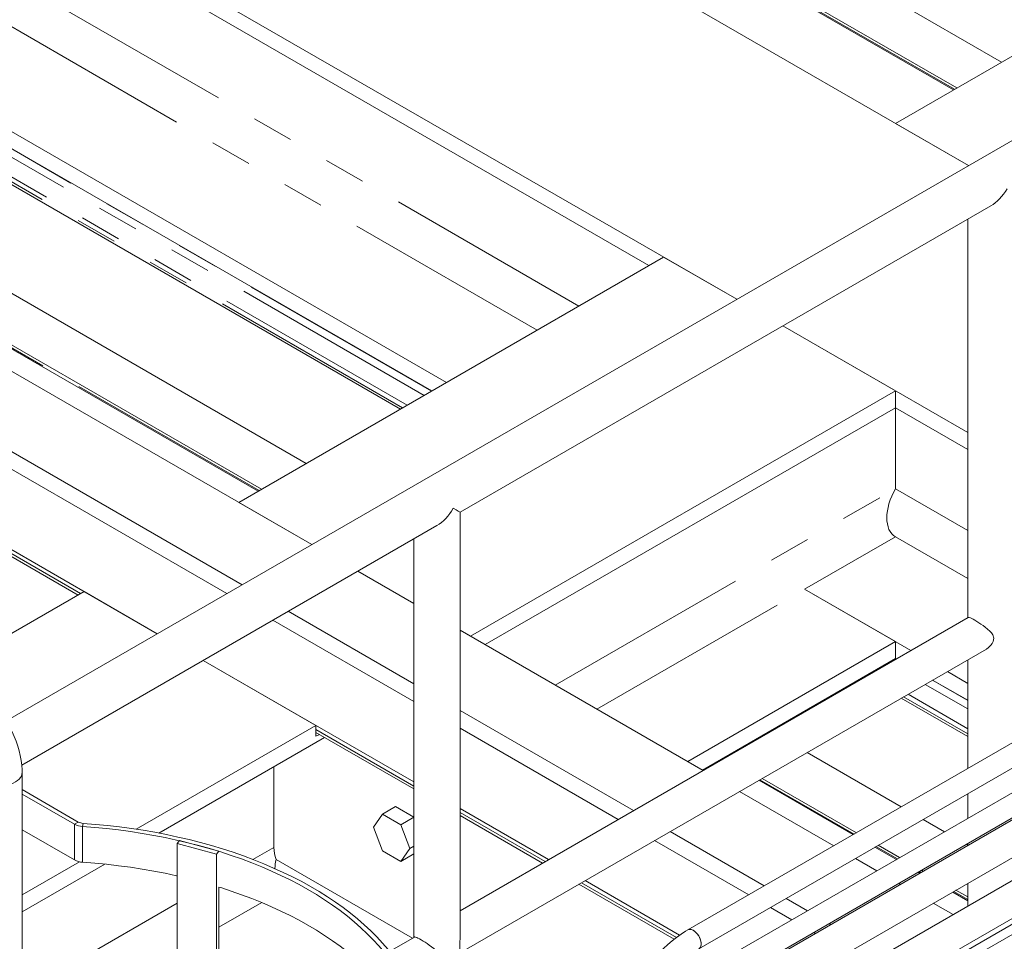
# Model space of a CAD drawing. Header units: millimetres. Extents: x 450 to 25135, y 150 to 17673.
# Tile 411 of 463: x 20945 to 21846, y 12304 to 13148. Entities that reach past the tile are written whole.
import ezdxf

# ---------------------------------------------------------------- set-up
doc = ezdxf.new("R2010")
doc.units = ezdxf.units.MM
doc.linetypes.add('SLD-Centrada-doble', pattern=[12.7, 6.35, -1.27, 1.27, -1.27, 1.27, -1.27])
doc.linetypes.add('SLD-Continua', pattern=[0])
doc.layers.add('OCULTA', color=8, linetype='SLD-Continua')

msp = doc.modelspace()

# ---------------------------------------------------------------- linework, layer by layer
at = {"color": 7, "linetype": 'SLD-Continua', "lineweight": 18, "ltscale": 30}
for p, q in [((21998.45, 12569.9), (21556.69, 12314.94)), ((21566.68, 12297.62), (22008.45, 12552.58)), ((22038.05, 12547.05), (21596.28, 12292.09)), ((21606.28, 12274.77), (22048.05, 12529.73)), ((22000.19, 12500.33), (21620.3, 12281.08)), ((21635.3, 12255.09), (22015.19, 12474.35)), ((22048.28, 12472.58), (21668.38, 12253.33)), ((21683.38, 12227.34), (22063.27, 12446.6)), ((21690.43, 12226.13), (22010.31, 12410.74))]:
    msp.add_line(p, q, dxfattribs=at)
at = {"color": 7, "linetype": 'SLD-Continua', "lineweight": 18, "ltscale": 30, "flags": 128}
for points in [[(21556.69, 12314.94), (21554.47, 12313.63), (21550.36, 12310.96), (21546.29, 12308.05), (21542.27, 12304.9), (21538.33, 12301.53), (21534.47, 12297.95), (21530.69, 12294.16), (21527.02, 12290.19), (21523.46, 12286.04), (21520.02, 12281.72), (21516.71, 12277.26), (21513.53, 12272.67), (21510.51, 12267.95), (21507.65, 12263.12), (21504.94, 12258.2), (21502.42, 12253.21), (21500.07, 12248.15), (21497.92, 12243.04), (21495.96, 12237.9), (21494.2, 12232.73), (21492.65, 12227.57), (21491.32, 12222.41), (21490.21, 12217.28), (21489.32, 12212.19), (21488.66, 12207.15), (21488.24, 12202.18), (21488.05, 12197.3), (21488.05, 12196.05)], [(21566.68, 12297.62), (21567.24, 12298.03), (21567.97, 12298.91), (21568.47, 12300.06), (21568.72, 12301.44), (21568.72, 12303), (21568.47, 12304.67), (21567.97, 12306.4), (21567.24, 12308.12), (21566.32, 12309.78), (21565.22, 12311.31), (21564, 12312.66), (21562.69, 12313.78), (21561.35, 12314.63), (21560.02, 12315.18), (21558.75, 12315.41), (21557.58, 12315.3), (21556.68, 12314.94)], [(21566.68, 12297.62), (21567.03, 12297.85), (21567.81, 12298.66), (21568.37, 12299.75), (21568.68, 12301.08), (21568.75, 12302.59), (21568.56, 12304.24), (21568.12, 12305.96), (21567.44, 12307.69), (21566.56, 12309.38), (21565.51, 12310.94), (21564.31, 12312.35), (21563.02, 12313.53), (21561.68, 12314.45)]]:
    msp.add_lwpolyline(points, dxfattribs=at)
at = {"color": 7, "linetype": 'SLD-Continua', "lineweight": 18, "ltscale": 900}
msp.add_arc((21558.78, 12310.6), 4.82, 52.94931, 115.74889, dxfattribs=at)
at = {"layer": 'OCULTA', "linetype": 'SLD-Continua', "lineweight": 18, "ltscale": 30}
for p, q in [((21813.48, 13014.48), (18123.43, 15144.18)), ((21813.48, 13014.48), (18123.43, 15144.18)), ((21813.48, 13014.48), (18123.43, 15144.18)), ((21813.48, 13014.48), (18123.43, 15144.18)), ((21601.35, 12892.05), (17931.75, 15009.94)), ((21601.35, 12892.05), (17931.75, 15009.94)), ((21601.35, 12892.05), (17931.75, 15009.94)), ((21601.35, 12892.05), (17931.75, 15009.94)), ((21212.44, 12667.59), (17511.06, 14803.82)), ((21212.44, 12667.59), (17511.06, 14803.82)), ((21212.44, 12667.59), (17511.06, 14803.82)), ((21212.44, 12667.59), (17511.06, 14803.82)), ((17447.43, 14767.09), (21148.8, 12630.86)), ((17447.43, 14767.09), (21148.8, 12630.86)), ((17447.43, 14767.09), (21148.8, 12630.86)), ((17447.43, 14767.09), (21148.8, 12630.86)), ((21134.66, 12622.7), (17433.28, 14758.93)), ((21134.66, 12622.7), (17433.28, 14758.93)), ((21134.66, 12622.7), (17433.28, 14758.93)), ((21071.02, 12585.97), (17399.27, 14705.11)), ((21071.02, 12585.97), (17399.27, 14705.11)), ((21071.02, 12585.97), (17399.27, 14705.11)), ((21843.71, 13109.13), (21278.13, 13435.55)), ((21843.71, 13109.13), (21278.13, 13435.55)), ((21843.71, 13109.13), (21278.13, 13435.55)), ((21843.71, 13109.13), (21278.13, 13435.55)), ((21234.12, 13410.15), (21799.7, 13083.73)), ((21234.12, 13410.15), (21799.7, 13083.73)), ((21234.12, 13410.15), (21799.7, 13083.73)), ((21234.12, 13410.15), (21799.7, 13083.73)), ((21802.7, 13085.46), (21237.12, 13411.88)), ((21802.7, 13085.46), (21237.12, 13411.88)), ((21802.7, 13085.46), (21237.12, 13411.88)), ((21802.7, 13085.46), (21237.12, 13411.88)), ((21521.02, 12922.89), (20756.64, 13364.05)), ((21521.02, 12922.89), (20756.64, 13364.05)), ((21521.02, 12922.89), (20756.64, 13364.05)), ((21521.02, 12922.89), (20756.64, 13364.05)), ((22294.67, 13292.2), (20932.62, 12506.1)), ((21746.59, 13053.08), (22131.97, 13275.5)), ((21746.59, 13053.08), (22131.97, 13275.5)), ((21746.59, 13053.08), (22131.97, 13275.5)), ((21746.59, 13053.08), (22131.97, 13275.5)), ((21335.66, 12815.91), (20673.56, 13198.04)), ((21335.66, 12815.91), (20673.56, 13198.04)), ((21335.66, 12815.91), (20673.56, 13198.04)), ((21335.66, 12815.91), (20673.56, 13198.04)), ((21322.22, 12808.16), (20756.64, 13134.57)), ((21322.22, 12808.16), (20756.64, 13134.57)), ((21322.22, 12808.16), (20756.64, 13134.57)), ((21322.22, 12808.16), (20756.64, 13134.57)), ((21293.53, 12791.6), (20727.96, 13118.02)), ((21293.53, 12791.6), (20727.96, 13118.02)), ((21293.53, 12791.6), (20727.96, 13118.02)), ((21293.53, 12791.6), (20727.96, 13118.02)), ((20226.31, 13067.01), (20998.52, 12621.34)), ((20226.31, 13067.01), (20998.52, 12621.34)), ((20226.31, 13067.01), (20998.52, 12621.34)), ((21207.31, 12741.84), (20641.74, 13068.26)), ((21207.31, 12741.84), (20641.74, 13068.26)), ((21207.31, 12741.84), (20641.74, 13068.26)), ((21207.31, 12741.84), (20641.74, 13068.26)), ((21813.48, 13014.48), (21746.59, 13053.08)), ((21813.48, 13014.48), (21746.59, 13053.08)), ((21813.48, 13014.48), (21746.59, 13053.08)), ((21813.48, 13014.48), (21746.59, 13053.08)), ((20597.73, 13042.86), (21163.3, 12716.44)), ((20597.73, 13042.86), (21163.3, 12716.44)), ((20597.73, 13042.86), (21163.3, 12716.44)), ((20597.73, 13042.86), (21163.3, 12716.44)), ((21166.3, 12718.17), (20600.73, 13044.59)), ((21166.3, 12718.17), (20600.73, 13044.59)), ((21166.3, 12718.17), (20600.73, 13044.59)), ((21166.3, 12718.17), (20600.73, 13044.59)), ((21348.13, 12697.22), (21833.8, 12977.52)), ((21812.72, 12965.36), (21812.72, 12600.66)), ((21145.55, 12706.2), (21534.46, 12930.65)), ((21145.55, 12706.2), (21534.46, 12930.65)), ((21145.55, 12706.2), (21534.46, 12930.65)), ((21145.55, 12706.2), (21534.46, 12930.65)), ((21601.35, 12892.05), (21534.46, 12930.65)), ((21601.35, 12892.05), (21534.46, 12930.65)), ((21601.35, 12892.05), (21534.46, 12930.65)), ((21601.35, 12892.05), (21534.46, 12930.65)), ((21812.72, 12770.06), (21643.52, 12867.71)), ((21746.59, 12808.22), (21643.52, 12867.71)), ((21812.72, 12770.06), (21643.52, 12867.71)), ((21812.72, 12770.06), (21643.52, 12867.71)), ((21812.72, 12770.06), (21643.52, 12867.71)), ((21746.59, 12808.22), (21643.52, 12867.71)), ((21746.59, 12808.22), (21643.52, 12867.71)), ((21746.59, 12808.22), (21643.52, 12867.71)), ((21357.68, 12583.76), (21746.59, 12808.22)), ((21357.68, 12583.76), (21746.59, 12808.22)), ((21357.68, 12583.76), (21746.59, 12808.22)), ((21357.68, 12583.76), (21746.59, 12808.22)), ((21746.59, 12792.71), (21746.59, 12808.22)), ((21746.59, 12792.71), (21746.59, 12808.22)), ((21746.59, 12792.71), (21746.59, 12808.22)), ((21746.59, 12792.71), (21746.59, 12808.22)), ((21371.13, 12576.01), (21746.59, 12792.71)), ((21371.13, 12576.01), (21746.59, 12792.71)), ((21371.13, 12576.01), (21746.59, 12792.71)), ((21371.13, 12576.01), (21746.59, 12792.71)), ((21812.72, 12754.54), (21746.59, 12792.71)), ((21746.59, 12718.74), (21746.59, 12792.71)), ((21812.72, 12754.54), (21746.59, 12792.71)), ((21812.72, 12754.54), (21746.59, 12792.71)), ((21812.72, 12754.54), (21746.59, 12792.71)), ((21746.59, 12718.74), (21746.59, 12792.71)), ((21746.59, 12718.74), (21746.59, 12792.71)), ((21746.59, 12718.74), (21746.59, 12792.71)), ((21212.44, 12667.59), (21145.55, 12706.2)), ((21212.44, 12667.59), (21145.55, 12706.2)), ((21212.44, 12667.59), (21145.55, 12706.2)), ((21212.44, 12667.59), (21145.55, 12706.2)), ((21348.13, 12307.22), (21348.13, 12697.22)), ((20947.09, 12465.77), (21327.04, 12685.05)), ((21305.96, 12672.89), (21305.96, 12308.19)), ((21663.51, 12626.7), (21746.59, 12674.65)), ((21663.51, 12626.7), (21746.59, 12674.65)), ((21663.51, 12626.7), (21746.59, 12674.65)), ((21663.51, 12626.7), (21746.59, 12674.65)), ((21305.96, 12613.62), (21254.61, 12643.25)), ((21305.96, 12613.62), (21254.61, 12643.25)), ((21305.96, 12613.62), (21254.61, 12643.25)), ((21305.96, 12613.62), (21254.61, 12643.25)), ((21305.96, 12613.62), (21254.61, 12643.25)), ((21305.96, 12613.62), (21254.61, 12643.25)), ((21305.96, 12613.62), (21254.61, 12643.25)), ((21305.96, 12613.62), (21254.61, 12643.25)), ((20876.44, 12550.88), (21004.13, 12624.57)), ((20876.44, 12550.88), (21004.13, 12624.57)), ((20876.44, 12550.88), (21004.13, 12624.57)), ((21071.02, 12585.97), (21004.13, 12624.57)), ((21071.02, 12585.97), (21004.13, 12624.57)), ((21071.02, 12585.97), (21004.13, 12624.57)), ((21760.67, 12570.62), (21663.51, 12626.7)), ((21746.59, 12578.74), (21663.51, 12626.7)), ((21760.67, 12570.62), (21663.51, 12626.7)), ((21760.67, 12570.62), (21663.51, 12626.7)), ((21760.67, 12570.62), (21663.51, 12626.7)), ((21746.59, 12578.74), (21663.51, 12626.7)), ((21746.59, 12578.74), (21663.51, 12626.7)), ((21746.59, 12578.74), (21663.51, 12626.7)), ((21190.97, 12606.52), (21305.96, 12540.16)), ((21190.97, 12606.52), (21305.96, 12540.16)), ((21190.97, 12606.52), (21305.96, 12540.16)), ((21190.97, 12606.52), (21305.96, 12540.16)), ((21305.96, 12523.83), (21176.83, 12598.36)), ((21305.96, 12523.83), (21176.83, 12598.36)), ((21305.96, 12523.83), (21176.83, 12598.36)), ((21813.1, 12600.88), (21348.13, 12332.52)), ((21570.56, 12460.9), (21348.13, 12589.28)), ((21357.68, 12583.76), (21348.13, 12589.28)), ((21570.56, 12460.9), (21348.13, 12589.28)), ((21570.56, 12460.9), (21348.13, 12589.28)), ((21570.56, 12460.9), (21348.13, 12589.28)), ((21357.68, 12583.76), (21348.13, 12589.28)), ((21357.68, 12583.76), (21348.13, 12589.28)), ((21357.68, 12583.76), (21348.13, 12589.28)), ((21348.13, 12293.96), (21829.8, 12571.96)), ((21556.49, 12469.03), (21746.59, 12578.74)), ((21556.49, 12469.03), (21746.59, 12578.74)), ((21556.49, 12469.03), (21746.59, 12578.74)), ((21556.49, 12469.03), (21746.59, 12578.74)), ((21746.59, 12563.23), (21746.59, 12578.74)), ((21746.59, 12563.23), (21746.59, 12578.74)), ((21746.59, 12563.23), (21746.59, 12578.74)), ((21746.59, 12563.23), (21746.59, 12578.74)), ((21305.96, 12450.37), (21113.19, 12561.63)), ((21305.96, 12450.37), (21113.19, 12561.63)), ((21305.96, 12450.37), (21113.19, 12561.63)), ((21216.26, 12502.14), (21113.19, 12561.63)), ((21216.26, 12502.14), (21113.19, 12561.63)), ((21216.26, 12502.14), (21113.19, 12561.63)), ((21569.93, 12461.27), (21746.59, 12563.23)), ((21569.93, 12461.27), (21746.59, 12563.23)), ((21569.93, 12461.27), (21746.59, 12563.23)), ((21569.93, 12461.27), (21746.59, 12563.23)), ((21747.23, 12562.86), (21746.59, 12563.23)), ((21747.23, 12562.86), (21746.59, 12563.23)), ((21747.23, 12562.86), (21746.59, 12563.23)), ((21747.23, 12562.86), (21746.59, 12563.23)), ((21812.72, 12562.1), (21812.72, 12462.71)), ((21718.54, 12546.31), (21717.91, 12546.67)), ((21718.54, 12546.31), (21717.91, 12546.67)), ((21718.54, 12546.31), (21717.91, 12546.67)), ((21718.54, 12546.31), (21717.91, 12546.67)), ((21812.72, 12525.06), (21780.64, 12543.58)), ((21812.72, 12525.06), (21780.64, 12543.58)), ((21812.72, 12525.06), (21780.64, 12543.58)), ((21812.72, 12525.06), (21780.64, 12543.58)), ((21812.72, 12540.58), (21794.08, 12551.34)), ((21812.72, 12540.58), (21794.08, 12551.34)), ((21812.72, 12540.58), (21794.08, 12551.34)), ((21812.72, 12540.58), (21794.08, 12551.34)), ((21812.72, 12491.95), (21751.95, 12527.03)), ((21812.72, 12491.95), (21751.95, 12527.03)), ((21812.72, 12491.95), (21751.95, 12527.03)), ((21812.72, 12491.95), (21751.95, 12527.03)), ((21348.13, 12515.82), (21506.92, 12424.17)), ((21348.13, 12515.82), (21506.92, 12424.17)), ((21348.13, 12515.82), (21506.92, 12424.17)), ((21348.13, 12515.82), (21506.92, 12424.17)), ((21051.64, 12407.13), (21216.26, 12502.14)), ((21051.64, 12407.13), (21216.26, 12502.14)), ((21051.64, 12407.13), (21216.26, 12502.14)), ((21216.26, 12502.14), (21216.26, 12492.34)), ((21216.26, 12502.14), (21216.26, 12492.34)), ((21216.26, 12502.14), (21216.26, 12492.34)), ((21492.78, 12416.01), (21348.13, 12499.5)), ((21492.78, 12416.01), (21348.13, 12499.5)), ((21492.78, 12416.01), (21348.13, 12499.5)), ((21072.4, 12403.6), (21224.1, 12491.15)), ((21072.4, 12403.6), (21224.1, 12491.15)), ((21072.4, 12403.6), (21224.1, 12491.15)), ((21216.26, 12495.67), (21305.96, 12443.9)), ((21216.26, 12495.67), (21305.96, 12443.9)), ((21216.26, 12495.67), (21305.96, 12443.9)), ((21216.26, 12492.34), (21219.39, 12493.86)), ((21216.26, 12492.34), (21219.39, 12493.86)), ((21216.26, 12492.34), (21219.39, 12493.86)), ((21632.32, 12496.55), (21631.69, 12496.91)), ((21632.32, 12496.55), (21631.69, 12496.91)), ((21632.32, 12496.55), (21631.69, 12496.91)), ((21632.32, 12496.55), (21631.69, 12496.91)), ((21587.68, 12471.51), (21588.31, 12471.15)), ((21587.68, 12471.51), (21588.31, 12471.15)), ((21587.68, 12471.51), (21588.31, 12471.15)), ((21587.68, 12471.51), (21588.31, 12471.15)), ((21591.31, 12472.88), (21590.68, 12473.24)), ((21591.31, 12472.88), (21590.68, 12473.24)), ((21591.31, 12472.88), (21590.68, 12473.24)), ((21591.31, 12472.88), (21590.68, 12473.24)), ((21751.83, 12427.57), (21665.73, 12477.26)), ((21751.83, 12427.57), (21665.73, 12477.26)), ((21751.83, 12427.57), (21665.73, 12477.26)), ((21751.83, 12427.57), (21665.73, 12477.26)), ((21177.73, 12464.39), (21177.73, 12390.42)), ((21177.73, 12464.39), (21177.73, 12390.42)), ((21177.73, 12464.39), (21177.73, 12390.42)), ((20947.43, 12007.1), (20947.43, 12458.94)), ((21710.82, 12403.9), (21624.72, 12453.59)), ((21710.82, 12403.9), (21624.72, 12453.59)), ((21710.82, 12403.9), (21624.72, 12453.59)), ((21710.82, 12403.9), (21624.72, 12453.59)), ((21621.72, 12451.86), (21707.82, 12402.17)), ((21621.72, 12451.86), (21707.82, 12402.17)), ((21621.72, 12451.86), (21707.82, 12402.17)), ((21621.72, 12451.86), (21707.82, 12402.17)), ((20947.43, 12443.32), (20998.8, 12413.67)), ((20947.43, 12439.24), (20995.27, 12411.63)), ((21690.07, 12391.93), (21603.97, 12441.62)), ((21690.07, 12391.93), (21603.97, 12441.62)), ((21690.07, 12391.93), (21603.97, 12441.62)), ((21690.07, 12391.93), (21603.97, 12441.62)), ((21812.72, 12439.62), (21812.72, 12417)), ((21289.21, 12427.75), (21277.19, 12420.81)), ((21305.95, 12418.09), (21289.21, 12427.75)), ((21429.14, 12379.28), (21348.13, 12426.04)), ((21429.14, 12379.28), (21348.13, 12426.04)), ((21429.14, 12379.28), (21348.13, 12426.04)), ((21277.19, 12420.81), (21268.82, 12408.9)), ((21293.93, 12411.15), (21277.19, 12420.81)), ((21305.95, 12418.09), (21293.93, 12411.15)), ((21305.96, 12418.06), (21305.95, 12418.09)), ((21348.13, 12419.56), (21423.53, 12376.04)), ((21348.13, 12419.56), (21423.53, 12376.04)), ((21348.13, 12419.56), (21423.53, 12376.04)), ((21268.82, 12408.9), (21277.19, 12387.33)), ((21302.3, 12389.58), (21293.93, 12411.15)), ((21791.43, 12404.72), (21771.84, 12416.02)), ((21791.43, 12404.72), (21771.84, 12416.02)), ((21791.43, 12404.72), (21771.84, 12416.02)), ((21791.43, 12404.72), (21771.84, 12416.02)), ((20947.43, 12406.57), (20995.27, 12378.97)), ((21540.33, 12404.89), (21626.44, 12355.2)), ((21540.33, 12404.89), (21626.44, 12355.2)), ((21540.33, 12404.89), (21626.44, 12355.2)), ((21540.33, 12404.89), (21626.44, 12355.2)), ((21089.16, 12394), (21091.28, 12396.61)), ((21125.41, 12384.24), (21089.16, 12394)), ((21089.16, 12020.8), (21089.16, 12394)), ((21091.28, 12396.61), (21127.53, 12386.85)), ((21293.93, 12377.67), (21302.3, 12389.58)), ((21305.96, 12391.69), (21302.3, 12389.58)), ((21612.29, 12347.04), (21526.19, 12396.73)), ((21612.29, 12347.04), (21526.19, 12396.73)), ((21612.29, 12347.04), (21526.19, 12396.73)), ((21727.83, 12390.62), (21747.42, 12379.32)), ((21727.83, 12390.62), (21747.42, 12379.32)), ((21727.83, 12390.62), (21747.42, 12379.32)), ((21727.83, 12390.62), (21747.42, 12379.32)), ((21750.42, 12381.05), (21730.83, 12392.35)), ((21750.42, 12381.05), (21730.83, 12392.35)), ((21750.42, 12381.05), (21730.83, 12392.35)), ((21750.42, 12381.05), (21730.83, 12392.35)), ((21812.72, 12392.43), (21811.44, 12393.17)), ((21812.72, 12392.43), (21811.44, 12393.17)), ((21812.72, 12392.43), (21811.44, 12393.17)), ((21812.72, 12392.43), (21811.44, 12393.17)), ((21812.72, 12393.91), (21812.72, 12392.13)), ((21127.53, 12386.85), (21125.41, 12384.24)), ((21125.41, 12030.39), (21125.41, 12384.24)), ((21277.19, 12387.33), (21293.93, 12377.67)), ((21305.95, 12384.6), (21293.93, 12377.67)), ((21305.95, 12384.6), (21305.96, 12384.62)), ((21978.17, 12382.9), (21661.08, 12199.89)), ((20947.43, 12346.99), (20999.89, 12377.26)), ((20947.43, 12346.99), (20999.89, 12377.26)), ((20947.43, 12346.99), (20999.89, 12377.26)), ((20947.43, 12331.47), (21023.08, 12375.13)), ((20947.43, 12331.47), (21023.08, 12375.13)), ((20947.43, 12331.47), (21023.08, 12375.13)), ((21729.67, 12369.07), (21710.08, 12380.38)), ((21729.67, 12369.07), (21710.08, 12380.38)), ((21729.67, 12369.07), (21710.08, 12380.38)), ((21729.67, 12369.07), (21710.08, 12380.38)), ((21767.43, 12367.77), (21768.97, 12366.88)), ((21767.43, 12367.77), (21768.97, 12366.88)), ((21767.43, 12367.77), (21768.97, 12366.88)), ((21767.43, 12367.77), (21768.97, 12366.88)), ((21771.97, 12368.61), (21770.42, 12369.5)), ((21771.97, 12368.61), (21770.42, 12369.5)), ((21771.97, 12368.61), (21770.42, 12369.5)), ((21771.97, 12368.61), (21770.42, 12369.5)), ((21127.53, 12031.04), (21127.53, 12354.15)), ((21456.94, 12356.76), (21544.19, 12306.41)), ((21456.94, 12356.76), (21544.19, 12306.41)), ((21456.94, 12356.76), (21544.19, 12306.41)), ((21549.09, 12310.06), (21462.55, 12360)), ((21549.09, 12310.06), (21462.55, 12360)), ((21549.09, 12310.06), (21462.55, 12360)), ((21751.22, 12356.64), (21749.68, 12357.53)), ((21751.22, 12356.64), (21749.68, 12357.53)), ((21751.22, 12356.64), (21749.68, 12357.53)), ((21751.22, 12356.64), (21749.68, 12357.53)), ((21812.72, 12357.49), (21812.72, 12336.63)), ((21798.98, 12349.56), (21812.72, 12341.63)), ((21798.98, 12349.56), (21812.72, 12341.63)), ((21798.98, 12349.56), (21812.72, 12341.63)), ((21798.98, 12349.56), (21812.72, 12341.63)), ((21812.72, 12345.09), (21801.98, 12351.29)), ((21812.72, 12345.09), (21801.98, 12351.29)), ((21812.72, 12345.09), (21801.98, 12351.29)), ((21812.72, 12345.09), (21801.98, 12351.29)), ((21651.89, 12324.18), (21632.3, 12335.49)), ((21651.89, 12324.18), (21632.3, 12335.49)), ((21651.89, 12324.18), (21632.3, 12335.49)), ((21646.44, 12343.65), (21666.03, 12332.34)), ((21646.44, 12343.65), (21666.03, 12332.34)), ((21646.44, 12343.65), (21666.03, 12332.34)), ((21646.44, 12343.65), (21666.03, 12332.34)), ((21799.3, 12328.89), (21781.23, 12339.32)), ((21799.3, 12328.89), (21781.23, 12339.32)), ((21799.3, 12328.89), (21781.23, 12339.32)), ((21799.3, 12328.89), (21781.23, 12339.32)), ((21686.04, 12320.8), (21687.58, 12319.91)), ((21686.04, 12320.8), (21687.58, 12319.91)), ((21686.04, 12320.8), (21687.58, 12319.91)), ((21686.04, 12320.8), (21687.58, 12319.91)), ((21673.44, 12311.75), (21671.9, 12312.64)), ((21673.44, 12311.75), (21671.9, 12312.64)), ((21673.44, 12311.75), (21671.9, 12312.64)), ((21306.34, 12308.41), (21283.62, 12295.3))]:
    msp.add_line(p, q, dxfattribs=at)
at = {"layer": 'OCULTA', "linetype": 'SLD-Centrada-doble', "lineweight": 18, "ltscale": 30}
for p, q in [((21800.6, 13084.26), (21235.03, 13410.67)), ((21800.6, 13084.26), (21235.03, 13410.67)), ((21800.6, 13084.26), (21235.03, 13410.67)), ((21800.6, 13084.26), (21235.03, 13410.67)), ((21456.94, 12885.91), (20756.64, 13290.08)), ((21456.94, 12885.91), (20756.64, 13290.08)), ((21456.94, 12885.91), (20756.64, 13290.08)), ((21456.94, 12885.91), (20756.64, 13290.08)), ((21418.74, 12863.87), (20756.64, 13245.99)), ((21418.74, 12863.87), (20756.64, 13245.99)), ((21418.74, 12863.87), (20756.64, 13245.99)), ((21418.74, 12863.87), (20756.64, 13245.99)), ((21315.32, 12804.18), (20749.75, 13130.59)), ((21315.32, 12804.18), (20749.75, 13130.59)), ((21315.32, 12804.18), (20749.75, 13130.59)), ((21315.32, 12804.18), (20749.75, 13130.59)), ((21322, 12808.03), (20756.43, 13134.45)), ((21322, 12808.03), (20756.43, 13134.45)), ((21322, 12808.03), (20756.43, 13134.45)), ((21322, 12808.03), (20756.43, 13134.45)), ((21299.68, 12795.15), (20734.11, 13121.57)), ((21299.68, 12795.15), (20734.11, 13121.57)), ((21299.68, 12795.15), (20734.11, 13121.57)), ((21299.68, 12795.15), (20734.11, 13121.57)), ((21295.62, 12792.81), (20730.05, 13119.23)), ((21295.62, 12792.81), (20730.05, 13119.23)), ((21295.62, 12792.81), (20730.05, 13119.23)), ((21295.62, 12792.81), (20730.05, 13119.23)), ((21000.87, 12622.69), (20226.31, 13069.72)), ((21000.87, 12622.69), (20226.31, 13069.72)), ((21000.87, 12622.69), (20226.31, 13069.72)), ((21164.21, 12716.96), (20598.64, 13043.38)), ((21164.21, 12716.96), (20598.64, 13043.38)), ((21164.21, 12716.96), (20598.64, 13043.38)), ((21164.21, 12716.96), (20598.64, 13043.38)), ((21435.21, 12539.02), (21746.59, 12718.74)), ((21435.21, 12539.02), (21746.59, 12718.74)), ((21435.21, 12539.02), (21746.59, 12718.74)), ((21435.21, 12539.02), (21746.59, 12718.74)), ((21812.72, 12680.57), (21746.59, 12718.74)), ((21812.72, 12680.57), (21746.59, 12718.74)), ((21812.72, 12680.57), (21746.59, 12718.74)), ((21812.72, 12680.57), (21746.59, 12718.74)), ((21812.72, 12636.48), (21746.59, 12674.65)), ((21812.72, 12636.48), (21746.59, 12674.65)), ((21812.72, 12636.48), (21746.59, 12674.65)), ((21812.72, 12636.48), (21746.59, 12674.65)), ((21473.4, 12516.98), (21663.51, 12626.7)), ((21473.4, 12516.98), (21663.51, 12626.7)), ((21473.4, 12516.98), (21663.51, 12626.7)), ((21473.4, 12516.98), (21663.51, 12626.7)), ((21747.01, 12562.74), (21746.38, 12563.1)), ((21747.01, 12562.74), (21746.38, 12563.1)), ((21747.01, 12562.74), (21746.38, 12563.1)), ((21747.01, 12562.74), (21746.38, 12563.1)), ((21740.33, 12558.88), (21739.7, 12559.25)), ((21740.33, 12558.88), (21739.7, 12559.25)), ((21740.33, 12558.88), (21739.7, 12559.25)), ((21740.33, 12558.88), (21739.7, 12559.25)), ((21720.63, 12547.52), (21720, 12547.88)), ((21720.63, 12547.52), (21720, 12547.88)), ((21720.63, 12547.52), (21720, 12547.88)), ((21720.63, 12547.52), (21720, 12547.88)), ((21724.69, 12549.86), (21724.06, 12550.22)), ((21724.69, 12549.86), (21724.06, 12550.22)), ((21724.69, 12549.86), (21724.06, 12550.22)), ((21724.69, 12549.86), (21724.06, 12550.22)), ((21812.72, 12524.81), (21780.42, 12543.46)), ((21812.72, 12524.81), (21780.42, 12543.46)), ((21812.72, 12524.81), (21780.42, 12543.46)), ((21812.72, 12524.81), (21780.42, 12543.46)), ((21812.72, 12517.11), (21773.74, 12539.6)), ((21812.72, 12517.11), (21773.74, 12539.6)), ((21812.72, 12517.11), (21773.74, 12539.6)), ((21812.72, 12517.11), (21773.74, 12539.6)), ((21812.72, 12494.37), (21754.04, 12528.23)), ((21812.72, 12494.37), (21754.04, 12528.23)), ((21812.72, 12494.37), (21754.04, 12528.23)), ((21812.72, 12494.37), (21754.04, 12528.23)), ((21812.72, 12499.05), (21758.1, 12530.58)), ((21812.72, 12499.05), (21758.1, 12530.58)), ((21812.72, 12499.05), (21758.1, 12530.58)), ((21812.72, 12499.05), (21758.1, 12530.58)), ((21305.96, 12446.61), (21216.26, 12498.38)), ((21305.96, 12446.61), (21216.26, 12498.38)), ((21305.96, 12446.61), (21216.26, 12498.38)), ((21589.22, 12471.67), (21588.59, 12472.04)), ((21589.22, 12471.67), (21588.59, 12472.04)), ((21589.22, 12471.67), (21588.59, 12472.04)), ((21589.22, 12471.67), (21588.59, 12472.04)), ((21708.73, 12402.69), (21622.63, 12452.39)), ((21708.73, 12402.69), (21622.63, 12452.39)), ((21708.73, 12402.69), (21622.63, 12452.39)), ((21708.73, 12402.69), (21622.63, 12452.39)), ((21425.88, 12377.4), (21348.13, 12422.27)), ((21425.88, 12377.4), (21348.13, 12422.27)), ((21425.88, 12377.4), (21348.13, 12422.27)), ((20998.8, 12413.67), (20995.27, 12411.63)), ((20995.27, 12411.63), (20995.27, 12378.97)), ((21003.35, 12412.4), (21002.76, 12409.54)), ((21002.76, 12409.54), (21002.76, 12376.87)), ((21158.64, 12379.4), (21177.73, 12390.42)), ((21158.64, 12379.4), (21177.73, 12390.42)), ((21158.64, 12379.4), (21177.73, 12390.42)), ((21748.33, 12379.84), (21728.74, 12391.15)), ((21748.33, 12379.84), (21728.74, 12391.15)), ((21748.33, 12379.84), (21728.74, 12391.15)), ((21748.33, 12379.84), (21728.74, 12391.15)), ((21304.57, 12307.39), (21179.73, 12379.44)), ((21304.57, 12307.39), (21179.73, 12379.44)), ((21304.57, 12307.39), (21179.73, 12379.44)), ((21769.88, 12367.4), (21768.33, 12368.29)), ((21769.88, 12367.4), (21768.33, 12368.29)), ((21769.88, 12367.4), (21768.33, 12368.29)), ((21769.88, 12367.4), (21768.33, 12368.29)), ((21546.18, 12307.97), (21459.29, 12358.12)), ((21546.18, 12307.97), (21459.29, 12358.12)), ((21546.18, 12307.97), (21459.29, 12358.12)), ((21812.72, 12342.68), (21799.89, 12350.09)), ((21812.72, 12342.68), (21799.89, 12350.09)), ((21812.72, 12342.68), (21799.89, 12350.09)), ((21812.72, 12342.68), (21799.89, 12350.09)), ((20947.43, 12257.5), (21089.16, 12339.3)), ((20947.43, 12257.5), (21089.16, 12339.3)), ((20947.43, 12257.5), (21089.16, 12339.3)), ((21127.53, 12317.36), (21166.72, 12339.98)), ((21127.53, 12317.36), (21166.72, 12339.98)), ((21127.53, 12317.36), (21166.72, 12339.98))]:
    msp.add_line(p, q, dxfattribs=at)
at = {"layer": 'OCULTA', "linetype": 'SLD-Continua', "lineweight": 18, "ltscale": 30, "flags": 128}
for points in [[(21813.15, 12600.83), (21813.43, 12600.98), (21814.15, 12600.88), (21815.22, 12600.5), (21816.36, 12599.96), (21817.77, 12599.22), (21819.36, 12598.31), (21821.17, 12597.22), (21822.94, 12596.11), (21824.79, 12594.89), (21826.78, 12593.52), (21828.75, 12592.07), (21830.95, 12590.3), (21832.97, 12588.43), (21834.47, 12586.72), (21835.67, 12584.85), (21836.5, 12581.96), (21836.44, 12580.46), (21836.05, 12578.92), (21835.17, 12577.1), (21833.93, 12575.38), (21831.8, 12573.32), (21829.78, 12572)], [(20947.43, 12458.94), (20947.39, 12461.39), (20947.1, 12465.72), (20946.54, 12470.08), (20945.73, 12474.48), (20944.68, 12478.87), (20943.39, 12483.24), (20941.88, 12487.58), (20940.15, 12491.87), (20938.22, 12496.09), (20936.09, 12500.23), (20933.78, 12504.27), (20931.29, 12508.2), (20928.63, 12512), (20925.81, 12515.66), (20922.83, 12519.17), (20919.7, 12522.51), (20916.43, 12525.67), (20913.02, 12528.62), (20909.49, 12531.35), (20905.83, 12533.84), (20903.3, 12535.38)], [(20947.43, 12459.08), (20947.43, 12458.94), (20947.25, 12457.36), (20946.71, 12455.79), (20945.83, 12454.29), (20944.61, 12452.86), (20943.07, 12451.54), (20941.26, 12450.34), (20939.18, 12449.29), (20936.89, 12448.41), (20934.42, 12447.7), (20931.81, 12447.19), (20929.1, 12446.88), (20926.35, 12446.78), (20923.6, 12446.88), (20920.89, 12447.19), (20918.28, 12447.7), (20915.81, 12448.41), (20913.52, 12449.29), (20911.44, 12450.34), (20909.62, 12451.54), (20908.09, 12452.86), (20906.87, 12454.29), (20905.99, 12455.79), (20905.45, 12457.36), (20905.27, 12458.94), (20905.27, 12458.94)], [(20905.27, 12458.92), (20905.45, 12457.36), (20905.99, 12455.79), (20906.87, 12454.29), (20908.09, 12452.86), (20909.62, 12451.54), (20911.44, 12450.34), (20913.52, 12449.29), (20915.81, 12448.41), (20918.28, 12447.7), (20920.89, 12447.19), (20923.6, 12446.88), (20926.35, 12446.78), (20929.1, 12446.88), (20931.81, 12447.19), (20934.42, 12447.7), (20936.89, 12448.41), (20939.18, 12449.29), (20941.26, 12450.34), (20943.07, 12451.54), (20944.61, 12452.86), (20945.83, 12454.29), (20946.71, 12455.79), (20947.25, 12457.36), (20947.43, 12458.94)], [(20609.16, 12184.9), (20610.64, 12178.49), (20612.48, 12172.12), (20614.66, 12165.79), (20617.19, 12159.49), (20620.06, 12153.25), (20623.28, 12147.06), (20626.82, 12140.93), (20630.7, 12134.88), (20634.91, 12128.89), (20639.45, 12122.98), (20644.3, 12117.16), (20649.47, 12111.43), (20654.95, 12105.8), (20660.74, 12100.27), (20666.82, 12094.85), (20673.2, 12089.54), (20679.87, 12084.35), (20686.81, 12079.29), (20694.03, 12074.35), (20701.51, 12069.55), (20709.25, 12064.88), (20717.25, 12060.36), (20725.48, 12055.99), (20733.96, 12051.76), (20742.65, 12047.7), (20751.57, 12043.79), (20760.69, 12040.05), (20770.02, 12036.48), (20779.53, 12033.08), (20789.23, 12029.85), (20799.1, 12026.8), (20809.13, 12023.93), (20819.31, 12021.25), (20829.63, 12018.75), (20840.08, 12016.44), (20850.66, 12014.32), (20861.34, 12012.4), (20872.13, 12010.67), (20883, 12009.14), (20893.95, 12007.81), (20904.97, 12006.68), (20916.05, 12005.74), (20927.17, 12005.01), (20938.32, 12004.49), (20949.5, 12004.16), (20960.69, 12004.04), (20971.88, 12004.13), (20983.07, 12004.41), (20994.23, 12004.9), (21005.35, 12005.6), (21016.44, 12006.49), (21027.47, 12007.59), (21038.43, 12008.89), (21049.32, 12010.38), (21060.12, 12012.07), (21070.83, 12013.96), (21081.42, 12016.04), (21091.9, 12018.32), (21102.25, 12020.78), (21112.45, 12023.43), (21122.51, 12026.27), (21132.41, 12029.28), (21142.14, 12032.48), (21151.68, 12035.85), (21161.04, 12039.39), (21170.2, 12043.1), (21179.16, 12046.98), (21187.9, 12051.02), (21196.41, 12055.21), (21204.69, 12059.56), (21212.73, 12064.05), (21220.52, 12068.69), (21228.05, 12073.47), (21235.31, 12078.38), (21242.31, 12083.43), (21249.02, 12088.59), (21255.45, 12093.88), (21261.59, 12099.28), (21267.43, 12104.79), (21272.97, 12110.41), (21278.2, 12116.12), (21283.11, 12121.93), (21287.7, 12127.82), (21291.97, 12133.79), (21295.91, 12139.83), (21299.52, 12145.95), (21302.79, 12152.13), (21305.72, 12158.36), (21308.31, 12164.64), (21310.56, 12170.97), (21312.46, 12177.34), (21314.01, 12183.74), (21315.21, 12190.16), (21316.06, 12196.6), (21316.56, 12203.05), (21316.7, 12209.51), (21316.49, 12215.97), (21315.93, 12222.42), (21315.02, 12228.86), (21313.76, 12235.28), (21312.14, 12241.67), (21310.18, 12248.03), (21307.87, 12254.35), (21305.22, 12260.63), (21302.22, 12266.85), (21298.89, 12273.02), (21295.22, 12279.12), (21291.22, 12285.16), (21286.89, 12291.11), (21282.24, 12296.99), (21277.27, 12302.78), (21271.99, 12308.47), (21266.4, 12314.07), (21260.5, 12319.56), (21254.31, 12324.94), (21247.83, 12330.21), (21241.06, 12335.35), (21234.02, 12340.37), (21226.71, 12345.26), (21219.13, 12350.02), (21211.29, 12354.63), (21203.21, 12359.1), (21194.89, 12363.42), (21186.33, 12367.58), (21177.56, 12371.59), (21168.56, 12375.44), (21159.37, 12379.12), (21149.97, 12382.63), (21140.39, 12385.97), (21130.63, 12389.13), (21120.7, 12392.12), (21110.62, 12394.92), (21100.39, 12397.54), (21090.01, 12399.96), (21079.52, 12402.2), (21068.9, 12404.25), (21058.18, 12406.1), (21047.36, 12407.76), (21036.46, 12409.22), (21025.48, 12410.48), (21014.44, 12411.54), (21003.35, 12412.4)], [(20614.12, 12185.24), (20615.6, 12178.88), (20617.43, 12172.55), (20619.6, 12166.26), (20622.12, 12160.01), (20624.98, 12153.82), (20628.18, 12147.67), (20631.72, 12141.59), (20635.59, 12135.58), (20639.79, 12129.64), (20644.32, 12123.78), (20649.16, 12118.01), (20654.32, 12112.33), (20659.79, 12106.75), (20665.56, 12101.27), (20671.63, 12095.89), (20678, 12090.64), (20684.65, 12085.5), (20691.58, 12080.48), (20698.78, 12075.6), (20706.24, 12070.85), (20713.97, 12066.24), (20721.94, 12061.77), (20730.16, 12057.45), (20738.61, 12053.28), (20747.28, 12049.27), (20756.17, 12045.43), (20765.27, 12041.74), (20774.57, 12038.23), (20784.05, 12034.88), (20793.71, 12031.72), (20803.55, 12028.73), (20813.54, 12025.92), (20823.68, 12023.3), (20833.96, 12020.86), (20844.37, 12018.62), (20854.9, 12016.56), (20865.54, 12014.7), (20876.27, 12013.04), (20887.09, 12011.57), (20897.98, 12010.3), (20908.94, 12009.24), (20919.95, 12008.37), (20931.01, 12007.71), (20942.09, 12007.25), (20953.19, 12006.99), (20964.31, 12006.93), (20975.42, 12007.08), (20986.51, 12007.44), (20997.59, 12007.99), (21008.62, 12008.75), (21019.61, 12009.71), (21030.54, 12010.87), (21041.4, 12012.23), (21052.18, 12013.79), (21062.87, 12015.55), (21073.45, 12017.5), (21083.93, 12019.65), (21094.28, 12021.98), (21104.5, 12024.5), (21114.57, 12027.21), (21124.49, 12030.11), (21134.24, 12033.18), (21143.82, 12036.43), (21153.22, 12039.85), (21162.42, 12043.45), (21171.43, 12047.21), (21180.22, 12051.13), (21188.79, 12055.22), (21197.13, 12059.45), (21205.23, 12063.84), (21213.09, 12068.38), (21220.69, 12073.06), (21228.04, 12077.87), (21235.11, 12082.82), (21241.91, 12087.89), (21248.43, 12093.08), (21254.66, 12098.4), (21260.59, 12103.82), (21266.22, 12109.35), (21271.55, 12114.98), (21276.56, 12120.7), (21281.25, 12126.52), (21285.62, 12132.42), (21289.67, 12138.39), (21293.39, 12144.43), (21296.77, 12150.54), (21299.81, 12156.71), (21302.51, 12162.93), (21304.87, 12169.2), (21306.88, 12175.51), (21308.55, 12181.85), (21309.86, 12188.22), (21310.82, 12194.61), (21311.44, 12201.01), (21311.7, 12207.43), (21311.6, 12213.84), (21311.15, 12220.25), (21310.36, 12226.65), (21309.21, 12233.03), (21307.7, 12239.38), (21305.85, 12245.71), (21303.66, 12251.99), (21301.12, 12258.24), (21298.23, 12264.43), (21295.01, 12270.57), (21291.45, 12276.65), (21287.56, 12282.65), (21283.34, 12288.59), (21278.8, 12294.44), (21273.93, 12300.21), (21268.75, 12305.88), (21263.27, 12311.46), (21257.47, 12316.93), (21251.38, 12322.3), (21245, 12327.55), (21238.33, 12332.68), (21231.39, 12337.69), (21224.17, 12342.56), (21216.68, 12347.31), (21208.94, 12351.91), (21200.95, 12356.37), (21192.72, 12360.68), (21184.26, 12364.83), (21175.57, 12368.83), (21166.67, 12372.67), (21157.56, 12376.34), (21148.25, 12379.85), (21138.75, 12383.18), (21129.08, 12386.34), (21119.23, 12389.31), (21109.23, 12392.11), (21099.08, 12394.72), (21088.79, 12397.14), (21078.37, 12399.38), (21067.84, 12401.42), (21057.2, 12403.27), (21046.46, 12404.92), (21035.63, 12406.37), (21024.73, 12407.63), (21013.77, 12408.68), (21002.76, 12409.54)], [(21089.16, 12364.39), (21088.79, 12364.48), (21078.37, 12366.71), (21067.84, 12368.75), (21057.2, 12370.6), (21046.46, 12372.25), (21035.63, 12373.71), (21024.73, 12374.96), (21013.77, 12376.02), (21002.76, 12376.87)], [(21297.48, 12233.27), (21295.01, 12237.9), (21291.45, 12243.98), (21287.56, 12249.99), (21283.34, 12255.92), (21278.8, 12261.78), (21273.93, 12267.54), (21268.75, 12273.22), (21263.27, 12278.8), (21257.47, 12284.27), (21251.38, 12289.63), (21245, 12294.88), (21238.33, 12300.02), (21231.39, 12305.02), (21224.17, 12309.9), (21216.68, 12314.64), (21208.94, 12319.24), (21200.95, 12323.7), (21192.72, 12328.01), (21184.26, 12332.17), (21175.57, 12336.17), (21166.67, 12340), (21157.56, 12343.68), (21148.25, 12347.18), (21138.75, 12350.51), (21129.08, 12353.67), (21127.53, 12354.15)], [(21306.39, 12308.35), (21306.67, 12308.5), (21307.39, 12308.41), (21308.46, 12308.02), (21309.6, 12307.49), (21311.01, 12306.74), (21312.6, 12305.84), (21314.41, 12304.75), (21316.18, 12303.63), (21318.03, 12302.41), (21320.02, 12301.04), (21321.99, 12299.59), (21324.19, 12297.83), (21326.21, 12295.95), (21327.71, 12294.24), (21328.91, 12292.38), (21329.74, 12289.49), (21329.68, 12287.98), (21329.29, 12286.44), (21328.41, 12284.62), (21327.17, 12282.91), (21325.04, 12280.85), (21323.02, 12279.52)]]:
    msp.add_lwpolyline(points, dxfattribs=at)
at = {"layer": 'OCULTA', "linetype": 'SLD-Continua', "lineweight": 18, "ltscale": 900}
for centre, radius, start, end in [((21003.64, 12427.1), 17.59, 241.59166, 267.13988), ((21003.88, 12423.05), 10.66, 241.59166, 267.13988), ((21211.83, 12390.96), 34.11, 180.90922, 199.73618), ((21211.83, 12390.96), 34.11, 180.90922, 199.73618), ((21211.83, 12390.96), 34.11, 180.90922, 199.73618), ((21003.64, 12394.44), 17.59, 241.59166, 267.13988), ((21540.8, 12300.98), 192.78, 178.15103, 181.78233)]:
    msp.add_arc(centre, radius, start, end, dxfattribs=at)
for centre, major_axis, ratio, start_param, end_param in [((21833.8, 13001.87), (14.91, 25.82), 0.577299, 3.926858, 4.712522), ((21765.69, 12707.72), (19.09, 33.07), 0.577299, 1.57093, 3.141726), ((21765.69, 12707.72), (19.09, 33.07), 0.577299, 1.57093, 3.141726), ((21765.69, 12707.72), (19.09, 33.07), 0.577299, 1.57093, 3.141726), ((21765.69, 12707.72), (19.09, 33.07), 0.577299, 1.57093, 3.141726), ((21327.04, 12709.39), (14.91, 25.82), 0.577299, 3.926858, 4.712522), ((21327.04, 12709.39), (21.08, -12.17), 0.000231, 0.000133, 0.785531), ((21204.67, 12383.93), (17.21, 32.45), 0.599856, 2.011072, 2.265616), ((21204.67, 12383.93), (17.21, 32.45), 0.599856, 2.011072, 2.265616), ((21204.67, 12383.93), (17.21, 32.45), 0.599856, 2.011072, 2.265616)]:
    msp.add_ellipse(centre, major_axis=major_axis, ratio=ratio, start_param=start_param, end_param=end_param, dxfattribs=at)

doc.saveas('drawing.dxf')
